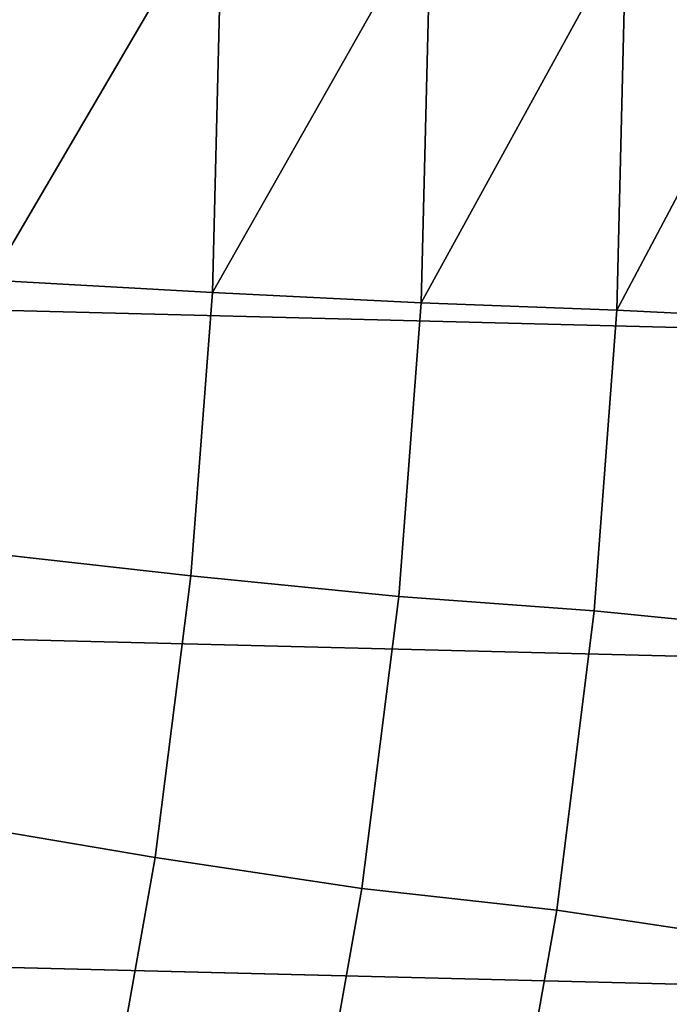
# Model space of a CAD drawing. Header units: metres. Extents: x -248 to 28, y -28 to 28.
# Tile 446 of 507: x 22.19 to 24.84, y -4.06 to -0.05. Entities that reach past the tile are written whole.
import ezdxf

# ---------------------------------------------------------------- set-up
doc = ezdxf.new("R2010")
doc.units = ezdxf.units.M
doc.layers.add('solid_10_061_053_XXX', color=7, linetype='CONTINUOUS')

msp = doc.modelspace()

# ---------------------------------------------------------------- linework, layer by layer
at = {"layer": 'solid_10_061_053_XXX'}
for points in [[(26.466131, -1.339472, -9.8), (-26.5, 0, -9.8), (-26.466131, 1.339472, -9.8), (26.5, 0, -9.8)], [(26.364359, -2.677795, -9.8), (-26.466129, -1.339522, -9.8), (-26.5, 0, -9.8), (26.466131, -1.339472, -9.8)], [(22.07313, -1.106834, 141.689758), (22.721033, 0, 140.965012), (22.100863, 0, 141.689758)], [(22.974854, -1.157306, 140.617996), (23.003984, 0, 140.617996), (22.721033, 0, 140.965012), (22.07313, -1.106834, 141.689758)], [(22.974854, -1.157306, 140.617996), (23.631536, 0, 139.807877), (23.003984, 0, 140.617996)], [(23.825014, -1.199327, 139.504547), (23.855183, 0, 139.504547), (23.631536, 0, 139.807877), (22.974854, -1.157306, 140.617996)], [(23.825014, -1.199327, 139.504547), (24.483166, 0, 138.60675), (23.855183, 0, 139.504547)], [(24.621891, -1.228827, 138.351929), (24.652534, 0, 138.351929), (24.483166, 0, 138.60675), (23.825014, -1.199327, 139.504547)], [(24.621891, -1.228827, 138.351929), (25.273804, 0, 137.364624), (24.652534, 0, 138.351929)], [(25.362677, -1.265799, 137.162735), (25.394243, 0, 137.162735), (25.273804, 0, 137.364624), (24.621891, -1.228827, 138.351929)], [(22.07313, -1.106834, 141.689758), (21.99, -2.21089, 141.689758), (22.887539, -2.311682, 140.617996), (22.974854, -1.157306, 140.617996)], [(22.887539, -2.311682, 140.617996), (23.734589, -2.395621, 139.504547), (23.825014, -1.199327, 139.504547), (22.974854, -1.157306, 140.617996)], [(24.621891, -1.228827, 138.351929), (23.825014, -1.199327, 139.504547), (23.734589, -2.395621, 139.504547), (24.530031, -2.4546, 138.351929)], [(25.268053, -2.52845, 137.162735), (25.362677, -1.265799, 137.162735), (24.621891, -1.228827, 138.351929), (24.530031, -2.4546, 138.351929)], [(26.194759, -4.010514, -9.8), (-26.364351, -2.677873, -9.8), (-26.466129, -1.339522, -9.8), (26.364359, -2.677795, -9.8)], [(21.99, -2.21089, 141.689758), (21.851683, -3.309398, 141.689758), (22.742258, -3.460203, 140.617996), (22.887539, -2.311682, 140.617996)], [(22.742258, -3.460203, 140.617996), (23.584133, -3.585856, 139.504547), (23.734589, -2.395621, 139.504547), (22.887539, -2.311682, 140.617996)], [(24.530031, -2.4546, 138.351929), (23.734589, -2.395621, 139.504547), (23.584133, -3.585856, 139.504547), (24.377188, -3.67427, 138.351929)], [(25.110611, -3.784816, 137.162735), (25.268053, -2.52845, 137.162735), (24.530031, -2.4546, 138.351929), (24.377188, -3.67427, 138.351929)], [(25.957809, -5.333074, -9.8), (-26.194746, -4.010602, -9.8), (-26.364351, -2.677873, -9.8), (26.194759, -4.010514, -9.8)], [(21.851683, -3.309398, 141.689758), (21.658524, -4.3996, 141.689758), (22.539381, -4.59996, 140.617996), (22.742258, -3.460203, 140.617996)], [(22.539381, -4.59996, 140.617996), (23.374029, -4.767021, 139.504547), (23.584133, -3.585856, 139.504547), (22.742258, -3.460203, 140.617996)], [(24.377188, -3.67427, 138.351929), (23.584133, -3.585856, 139.504547), (23.374029, -4.767021, 139.504547), (24.163736, -4.884805, 138.351929)], [(24.890739, -5.031772, 137.162735), (25.110611, -3.784816, 137.162735), (24.377188, -3.67427, 138.351929), (24.163736, -4.884805, 138.351929)], [(25.654264, -6.641425, -9.8), (-25.957792, -5.333158, -9.8), (-26.194746, -4.010602, -9.8), (25.957809, -5.333074, -9.8)]]:
    msp.add_3dface(points, dxfattribs=at)

doc.saveas('drawing.dxf')
